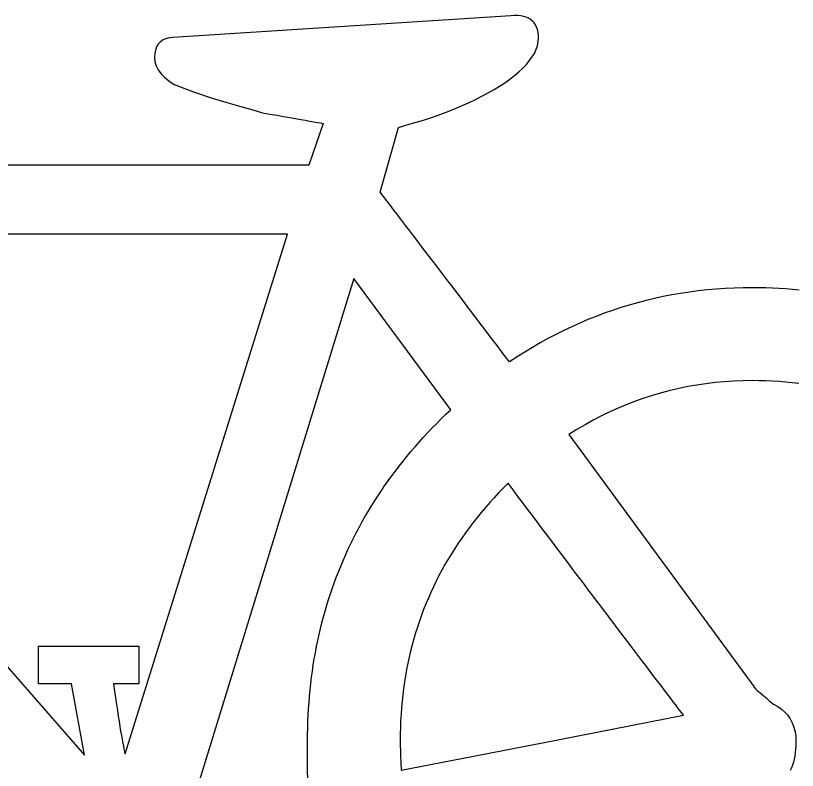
# Model space of a CAD drawing. Extents: x 99998.9 to 100095.7, y 99995 to 100010.7.
# Drawn here: x 100060.9184 to 100060.9873, y 100003.6218 to 100003.6883 of the extents above; entities that cross this region are included whole.
import ezdxf

# ---------------------------------------------------------------- set-up
doc = ezdxf.new("R2010")
doc.units = 0
doc.layers.add('TR_SN_ConstructionSigns', color=7, linetype='Continuous')

msp = doc.modelspace()

# ---------------------------------------------------------------- linework, layer by layer
at = {"layer": 'TR_SN_ConstructionSigns'}
for p, q in [((100060.96204, 100003.688293), (100060.932247, 100003.686395)), ((100060.962355, 100003.688314), (100060.96204, 100003.688293)), ((100060.962648, 100003.688312), (100060.962355, 100003.688314)), ((100060.96292, 100003.688288), (100060.962648, 100003.688312)), ((100060.96317, 100003.688242), (100060.96292, 100003.688288)), ((100060.963398, 100003.688174), (100060.96317, 100003.688242)), ((100060.963604, 100003.688084), (100060.963398, 100003.688174)), ((100060.963789, 100003.687971), (100060.963604, 100003.688084)), ((100060.963952, 100003.687837), (100060.963789, 100003.687971)), ((100060.964093, 100003.68768), (100060.963952, 100003.687837)), ((100060.964213, 100003.687501), (100060.964093, 100003.68768)), ((100060.96431, 100003.6873), (100060.964213, 100003.687501)), ((100060.964386, 100003.687077), (100060.96431, 100003.6873)), ((100060.964441, 100003.686831), (100060.964386, 100003.687077)), ((100060.964473, 100003.686564), (100060.964441, 100003.686831)), ((100060.964484, 100003.686274), (100060.964473, 100003.686564)), ((100060.931121, 100003.685985), (100060.93094, 100003.685787)), ((100060.931342, 100003.686145), (100060.931121, 100003.685985)), ((100060.931604, 100003.686266), (100060.931342, 100003.686145)), ((100060.931905, 100003.68635), (100060.931604, 100003.686266)), ((100060.932247, 100003.686395), (100060.931905, 100003.68635)), ((100060.964397, 100003.685651), (100060.964484, 100003.686274)), ((100060.930698, 100003.685278), (100060.930638, 100003.684966)), ((100060.930799, 100003.685552), (100060.930698, 100003.685278)), ((100060.93094, 100003.685787), (100060.930799, 100003.685552)), ((100060.964135, 100003.684968), (100060.964397, 100003.685651)), ((100060.930638, 100003.684966), (100060.930618, 100003.684616)), ((100060.930618, 100003.684616), (100060.930653, 100003.684248)), ((100060.963436, 100003.684017), (100060.964135, 100003.684968)), ((100060.930653, 100003.684248), (100060.93076, 100003.683889)), ((100060.93076, 100003.683889), (100060.930938, 100003.683541)), ((100060.963108, 100003.683684), (100060.963436, 100003.684017)), ((100060.930938, 100003.683541), (100060.931187, 100003.683202)), ((100060.931187, 100003.683202), (100060.931507, 100003.682873)), ((100060.962369, 100003.683034), (100060.962752, 100003.683357)), ((100060.962752, 100003.683357), (100060.963108, 100003.683684)), ((100060.931507, 100003.682873), (100060.931898, 100003.682553)), ((100060.931898, 100003.682553), (100060.932361, 100003.682243)), ((100060.961054, 100003.682094), (100060.96152, 100003.682402)), ((100060.96152, 100003.682402), (100060.961958, 100003.682716)), ((100060.961958, 100003.682716), (100060.962369, 100003.683034)), ((100060.932361, 100003.682243), (100060.934065, 100003.681591)), ((100060.960041, 100003.681493), (100060.960561, 100003.681791)), ((100060.960561, 100003.681791), (100060.961054, 100003.682094)), ((100060.934065, 100003.681591), (100060.935615, 100003.681057)), ((100060.935615, 100003.681057), (100060.937009, 100003.680642)), ((100060.958918, 100003.680911), (100060.959494, 100003.681199)), ((100060.959494, 100003.681199), (100060.960041, 100003.681493)), ((100060.937009, 100003.680642), (100060.938236, 100003.680306)), ((100060.938236, 100003.680306), (100060.939282, 100003.680009)), ((100060.957029, 100003.680075), (100060.957686, 100003.680349)), ((100060.957686, 100003.680349), (100060.958316, 100003.680627)), ((100060.958316, 100003.680627), (100060.958918, 100003.680911)), ((100060.939282, 100003.680009), (100060.940147, 100003.679752)), ((100060.940147, 100003.679752), (100060.940806, 100003.679637)), ((100060.940806, 100003.679637), (100060.941426, 100003.679528)), ((100060.955633, 100003.679542), (100060.956345, 100003.679806)), ((100060.956345, 100003.679806), (100060.957029, 100003.680075)), ((100060.941426, 100003.679528), (100060.942007, 100003.679426)), ((100060.942007, 100003.679426), (100060.942549, 100003.67933)), ((100060.942549, 100003.67933), (100060.943053, 100003.679241)), ((100060.943053, 100003.679241), (100060.943517, 100003.679159)), ((100060.943517, 100003.679159), (100060.943943, 100003.679083)), ((100060.943943, 100003.679083), (100060.944331, 100003.679014)), ((100060.944331, 100003.679014), (100060.944679, 100003.678951)), ((100060.944679, 100003.678951), (100060.944989, 100003.678895)), ((100060.953166, 100003.678762), (100060.954127, 100003.679029)), ((100060.954127, 100003.679029), (100060.954893, 100003.679283)), ((100060.954893, 100003.679283), (100060.955633, 100003.679542)), ((100060.945493, 100003.678803), (100060.944886, 100003.676996)), ((100060.944989, 100003.678895), (100060.94526, 100003.678846)), ((100060.94526, 100003.678846), (100060.945493, 100003.678803)), ((100060.950519, 100003.672735), (100060.952148, 100003.678435)), ((100060.952148, 100003.678435), (100060.953166, 100003.678762)), ((100060.944886, 100003.676996), (100060.944222, 100003.67513)), ((100060.944222, 100003.67513), (100060.890118, 100003.67513)), ((100060.950808, 100003.672359), (100060.950519, 100003.672735)), ((100060.951108, 100003.671969), (100060.950808, 100003.672359)), ((100060.951418, 100003.671565), (100060.951108, 100003.671969)), ((100060.951738, 100003.671147), (100060.951418, 100003.671565)), ((100060.952069, 100003.670716), (100060.951738, 100003.671147)), ((100060.95241, 100003.670272), (100060.952069, 100003.670716)), ((100060.95276, 100003.669813), (100060.95241, 100003.670272)), ((100060.953122, 100003.669341), (100060.95276, 100003.669813)), ((100060.953493, 100003.668855), (100060.953122, 100003.669341)), ((100060.942355, 100003.669055), (100060.887791, 100003.669055)), ((100060.928025, 100003.623214), (100060.942355, 100003.669055)), ((100060.953874, 100003.668356), (100060.953493, 100003.668855)), ((100060.954266, 100003.667842), (100060.953874, 100003.668356)), ((100060.954668, 100003.667316), (100060.954266, 100003.667842)), ((100060.95508, 100003.666775), (100060.954668, 100003.667316)), ((100060.955503, 100003.666221), (100060.95508, 100003.666775)), ((100060.88686, 100003.666085), (100060.92445, 100003.623085)), ((100060.955935, 100003.665653), (100060.955503, 100003.666221)), ((100060.948194, 100003.665144), (100060.933884, 100003.618595)), ((100060.956736, 100003.65356), (100060.948194, 100003.665144)), ((100060.956378, 100003.665071), (100060.955935, 100003.665653)), ((100060.956831, 100003.664476), (100060.956378, 100003.665071)), ((100060.957295, 100003.663867), (100060.956831, 100003.664476)), ((100060.957768, 100003.663244), (100060.957295, 100003.663867)), ((100060.977012, 100003.663817), (100060.976244, 100003.663685)), ((100060.977786, 100003.663934), (100060.977012, 100003.663817)), ((100060.978564, 100003.664035), (100060.977786, 100003.663934)), ((100060.979347, 100003.66412), (100060.978564, 100003.664035)), ((100060.980135, 100003.66419), (100060.979347, 100003.66412)), ((100060.980929, 100003.664245), (100060.980135, 100003.66419)), ((100060.981727, 100003.664284), (100060.980929, 100003.664245)), ((100060.98253, 100003.664307), (100060.981727, 100003.664284)), ((100060.983338, 100003.664315), (100060.98253, 100003.664307)), ((100060.983936, 100003.664311), (100060.983338, 100003.664315)), ((100060.98453, 100003.664299), (100060.983936, 100003.664311)), ((100060.985121, 100003.664279), (100060.98453, 100003.664299)), ((100060.985709, 100003.664251), (100060.985121, 100003.664279)), ((100060.986293, 100003.664215), (100060.985709, 100003.664251)), ((100060.986875, 100003.66417), (100060.986293, 100003.664215)), ((100060.987453, 100003.664118), (100060.986875, 100003.66417)), ((100060.958252, 100003.662608), (100060.957768, 100003.663244)), ((100060.973969, 100003.663194), (100060.973221, 100003.663)), ((100060.974722, 100003.663373), (100060.973969, 100003.663194)), ((100060.975481, 100003.663537), (100060.974722, 100003.663373)), ((100060.976244, 100003.663685), (100060.975481, 100003.663537)), ((100060.958746, 100003.661958), (100060.958252, 100003.662608)), ((100060.971739, 100003.662564), (100060.971005, 100003.662323)), ((100060.972477, 100003.66279), (100060.971739, 100003.662564)), ((100060.973221, 100003.663), (100060.972477, 100003.66279)), ((100060.95925, 100003.661294), (100060.958746, 100003.661958)), ((100060.969553, 100003.661793), (100060.968835, 100003.661506)), ((100060.970277, 100003.662066), (100060.969553, 100003.661793)), ((100060.971005, 100003.662323), (100060.970277, 100003.662066)), ((100060.959764, 100003.660617), (100060.95925, 100003.661294)), ((100060.968121, 100003.661202), (100060.967413, 100003.660883)), ((100060.968835, 100003.661506), (100060.968121, 100003.661202)), ((100060.960289, 100003.659926), (100060.959764, 100003.660617)), ((100060.966709, 100003.660548), (100060.966011, 100003.660198)), ((100060.967413, 100003.660883), (100060.966709, 100003.660548)), ((100060.960824, 100003.659221), (100060.960289, 100003.659926)), ((100060.965317, 100003.659832), (100060.964628, 100003.659451)), ((100060.966011, 100003.660198), (100060.965317, 100003.659832)), ((100060.961369, 100003.658502), (100060.960824, 100003.659221)), ((100060.963945, 100003.659054), (100060.963266, 100003.658642)), ((100060.964628, 100003.659451), (100060.963945, 100003.659054)), ((100060.961924, 100003.65777), (100060.961369, 100003.658502)), ((100060.963266, 100003.658642), (100060.962592, 100003.658214)), ((100060.962592, 100003.658214), (100060.961924, 100003.65777)), ((100060.977656, 100003.655595), (100060.976869, 100003.655433)), ((100060.978449, 100003.655735), (100060.977656, 100003.655595)), ((100060.979248, 100003.655853), (100060.978449, 100003.655735)), ((100060.980053, 100003.65595), (100060.979248, 100003.655853)), ((100060.980864, 100003.656026), (100060.980053, 100003.65595)), ((100060.98168, 100003.65608), (100060.980864, 100003.656026)), ((100060.982502, 100003.656112), (100060.98168, 100003.65608)), ((100060.98333, 100003.656123), (100060.982502, 100003.656112)), ((100060.983929, 100003.656118), (100060.98333, 100003.656123)), ((100060.984523, 100003.656102), (100060.983929, 100003.656118)), ((100060.985114, 100003.656077), (100060.984523, 100003.656102)), ((100060.9857, 100003.656042), (100060.985114, 100003.656077)), ((100060.986282, 100003.655997), (100060.9857, 100003.656042)), ((100060.98686, 100003.655941), (100060.986282, 100003.655997)), ((100060.987434, 100003.655875), (100060.98686, 100003.655941)), ((100060.974541, 100003.654818), (100060.973777, 100003.654571)), ((100060.975311, 100003.655045), (100060.974541, 100003.654818)), ((100060.976087, 100003.65525), (100060.975311, 100003.655045)), ((100060.976869, 100003.655433), (100060.976087, 100003.65525)), ((100060.973019, 100003.654301), (100060.972266, 100003.65401)), ((100060.973777, 100003.654571), (100060.973019, 100003.654301)), ((100060.956319, 100003.653162), (100060.956736, 100003.65356)), ((100060.971519, 100003.653697), (100060.970778, 100003.653363)), ((100060.972266, 100003.65401), (100060.971519, 100003.653697)), ((100060.955506, 100003.652358), (100060.955909, 100003.652762)), ((100060.955909, 100003.652762), (100060.956319, 100003.653162)), ((100060.970043, 100003.653008), (100060.969314, 100003.65263)), ((100060.970778, 100003.653363), (100060.970043, 100003.653008)), ((100060.95511, 100003.651952), (100060.955506, 100003.652358)), ((100060.96859, 100003.652232), (100060.967873, 100003.651811)), ((100060.969314, 100003.65263), (100060.96859, 100003.652232)), ((100060.954339, 100003.651129), (100060.954721, 100003.651542)), ((100060.954721, 100003.651542), (100060.95511, 100003.651952)), ((100060.967873, 100003.651811), (100060.967161, 100003.651369)), ((100060.967161, 100003.651369), (100060.983454, 100003.629147)), ((100060.953596, 100003.650295), (100060.953964, 100003.650714)), ((100060.953964, 100003.650714), (100060.954339, 100003.651129)), ((100060.953235, 100003.649873), (100060.953596, 100003.650295)), ((100060.952534, 100003.649021), (100060.952881, 100003.649448)), ((100060.952881, 100003.649448), (100060.953235, 100003.649873)), ((100060.951861, 100003.648156), (100060.952194, 100003.64859)), ((100060.952194, 100003.64859), (100060.952534, 100003.649021)), ((100060.951536, 100003.647719), (100060.951861, 100003.648156)), ((100060.950905, 100003.646836), (100060.951217, 100003.647279)), ((100060.951217, 100003.647279), (100060.951536, 100003.647719)), ((100060.9506, 100003.64639), (100060.950905, 100003.646836)), ((100060.961377, 100003.646651), (100060.960968, 100003.646228)), ((100060.961795, 100003.64707), (100060.961377, 100003.646651)), ((100060.962234, 100003.646486), (100060.961795, 100003.64707)), ((100060.950011, 100003.645489), (100060.950302, 100003.645941)), ((100060.950302, 100003.645941), (100060.9506, 100003.64639)), ((100060.960968, 100003.646228), (100060.960569, 100003.645801)), ((100060.962668, 100003.64591), (100060.962234, 100003.646486)), ((100060.963097, 100003.645342), (100060.962668, 100003.64591)), ((100060.949727, 100003.645034), (100060.950011, 100003.645489)), ((100060.960179, 100003.64537), (100060.959798, 100003.644936)), ((100060.960569, 100003.645801), (100060.960179, 100003.64537)), ((100060.96352, 100003.64478), (100060.963097, 100003.645342)), ((100060.949181, 100003.644114), (100060.949451, 100003.644576)), ((100060.949451, 100003.644576), (100060.949727, 100003.645034)), ((100060.959427, 100003.644497), (100060.959066, 100003.644055)), ((100060.959798, 100003.644936), (100060.959427, 100003.644497)), ((100060.963938, 100003.644226), (100060.96352, 100003.64478)), ((100060.948918, 100003.64365), (100060.949181, 100003.644114)), ((100060.959066, 100003.644055), (100060.958713, 100003.643609)), ((100060.96435, 100003.643679), (100060.963938, 100003.644226)), ((100060.948413, 100003.642712), (100060.948662, 100003.643183)), ((100060.948662, 100003.643183), (100060.948918, 100003.64365)), ((100060.95837, 100003.643159), (100060.958037, 100003.642705)), ((100060.958713, 100003.643609), (100060.95837, 100003.643159)), ((100060.964757, 100003.64314), (100060.96435, 100003.643679)), ((100060.965158, 100003.642608), (100060.964757, 100003.64314)), ((100060.948172, 100003.642239), (100060.948413, 100003.642712)), ((100060.958037, 100003.642705), (100060.957713, 100003.642247)), ((100060.965554, 100003.642083), (100060.965158, 100003.642608)), ((100060.947709, 100003.641283), (100060.947937, 100003.641763)), ((100060.947937, 100003.641763), (100060.948172, 100003.642239)), ((100060.957398, 100003.641785), (100060.957093, 100003.64132)), ((100060.957713, 100003.642247), (100060.957398, 100003.641785)), ((100060.965944, 100003.641565), (100060.965554, 100003.642083)), ((100060.947488, 100003.640801), (100060.947709, 100003.641283)), ((100060.957093, 100003.64132), (100060.956797, 100003.640851)), ((100060.966329, 100003.641055), (100060.965944, 100003.641565)), ((100060.966709, 100003.640552), (100060.966329, 100003.641055)), ((100060.947068, 100003.639827), (100060.947275, 100003.640315)), ((100060.947275, 100003.640315), (100060.947488, 100003.640801)), ((100060.95651, 100003.640377), (100060.956233, 100003.6399)), ((100060.956797, 100003.640851), (100060.95651, 100003.640377)), ((100060.967083, 100003.640056), (100060.966709, 100003.640552)), ((100060.946868, 100003.639335), (100060.947068, 100003.639827)), ((100060.956233, 100003.6399), (100060.955965, 100003.639419)), ((100060.967451, 100003.639568), (100060.967083, 100003.640056)), ((100060.946675, 100003.638841), (100060.946868, 100003.639335)), ((100060.955707, 100003.638934), (100060.955458, 100003.638445)), ((100060.955965, 100003.639419), (100060.955707, 100003.638934)), ((100060.967814, 100003.639087), (100060.967451, 100003.639568)), ((100060.968172, 100003.638613), (100060.967814, 100003.639087)), ((100060.946311, 100003.637842), (100060.94649, 100003.638343)), ((100060.94649, 100003.638343), (100060.946675, 100003.638841)), ((100060.955458, 100003.638445), (100060.955218, 100003.637953)), ((100060.968524, 100003.638147), (100060.968172, 100003.638613)), ((100060.946139, 100003.637339), (100060.946311, 100003.637842)), ((100060.955218, 100003.637953), (100060.954988, 100003.637456)), ((100060.968871, 100003.637688), (100060.968524, 100003.638147)), ((100060.969212, 100003.637236), (100060.968871, 100003.637688)), ((100060.945975, 100003.636832), (100060.946139, 100003.637339)), ((100060.954767, 100003.636956), (100060.954556, 100003.636452)), ((100060.954988, 100003.637456), (100060.954767, 100003.636956)), ((100060.969548, 100003.636791), (100060.969212, 100003.637236)), ((100060.945666, 100003.635809), (100060.945817, 100003.636322)), ((100060.945817, 100003.636322), (100060.945975, 100003.636832)), ((100060.954556, 100003.636452), (100060.954354, 100003.635944)), ((100060.969879, 100003.636354), (100060.969548, 100003.636791)), ((100060.970204, 100003.635924), (100060.969879, 100003.636354)), ((100060.945523, 100003.635293), (100060.945666, 100003.635809)), ((100060.954354, 100003.635944), (100060.954161, 100003.635432)), ((100060.970523, 100003.635502), (100060.970204, 100003.635924)), ((100060.970837, 100003.635086), (100060.970523, 100003.635502)), ((100060.945386, 100003.634775), (100060.945523, 100003.635293)), ((100060.953978, 100003.634916), (100060.953804, 100003.634396)), ((100060.954161, 100003.635432), (100060.953978, 100003.634916)), ((100060.971146, 100003.634678), (100060.970837, 100003.635086)), ((100060.945134, 100003.633728), (100060.945256, 100003.634253)), ((100060.945256, 100003.634253), (100060.945386, 100003.634775)), ((100060.953804, 100003.634396), (100060.95364, 100003.633872)), ((100060.971449, 100003.634278), (100060.971146, 100003.634678)), ((100060.971747, 100003.633884), (100060.971449, 100003.634278)), ((100060.945018, 100003.6332), (100060.945134, 100003.633728)), ((100060.95364, 100003.633872), (100060.953485, 100003.633345)), ((100060.972039, 100003.633498), (100060.971747, 100003.633884)), ((100060.972326, 100003.63312), (100060.972039, 100003.633498)), ((100060.944909, 100003.632669), (100060.945018, 100003.6332)), ((100060.953339, 100003.632814), (100060.953203, 100003.632278)), ((100060.953485, 100003.633345), (100060.953339, 100003.632814)), ((100060.972607, 100003.632748), (100060.972326, 100003.63312)), ((100060.972883, 100003.632384), (100060.972607, 100003.632748)), ((100060.920403, 100003.629383), (100060.920403, 100003.632697)), ((100060.920403, 100003.632697), (100060.929241, 100003.632697)), ((100060.929241, 100003.632697), (100060.929241, 100003.629383)), ((100060.944713, 100003.631598), (100060.944808, 100003.632135)), ((100060.944808, 100003.632135), (100060.944909, 100003.632669)), ((100060.953203, 100003.632278), (100060.953076, 100003.631739)), ((100060.973153, 100003.632027), (100060.972883, 100003.632384)), ((100060.944626, 100003.631057), (100060.944713, 100003.631598)), ((100060.953076, 100003.631739), (100060.952959, 100003.631196)), ((100060.973418, 100003.631678), (100060.973153, 100003.632027)), ((100060.973678, 100003.631336), (100060.973418, 100003.631678)), ((100060.944545, 100003.630514), (100060.944626, 100003.631057)), ((100060.952959, 100003.631196), (100060.952851, 100003.630649)), ((100060.973932, 100003.631001), (100060.973678, 100003.631336)), ((100060.974181, 100003.630673), (100060.973932, 100003.631001)), ((100060.974424, 100003.630353), (100060.974181, 100003.630673)), ((100060.944405, 100003.629419), (100060.944471, 100003.629968)), ((100060.944471, 100003.629968), (100060.944545, 100003.630514)), ((100060.952752, 100003.630099), (100060.952663, 100003.629544)), ((100060.952851, 100003.630649), (100060.952752, 100003.630099)), ((100060.974662, 100003.63004), (100060.974424, 100003.630353)), ((100060.974894, 100003.629734), (100060.974662, 100003.63004)), ((100060.923293, 100003.629383), (100060.920403, 100003.629383)), ((100060.92445, 100003.623085), (100060.923293, 100003.629383)), ((100060.929241, 100003.629383), (100060.92701, 100003.629383)), ((100060.92701, 100003.629383), (100060.927099, 100003.62875)), ((100060.944345, 100003.628867), (100060.944405, 100003.629419)), ((100060.952663, 100003.629544), (100060.952583, 100003.628986)), ((100060.975121, 100003.629436), (100060.974894, 100003.629734)), ((100060.975342, 100003.629145), (100060.975121, 100003.629436)), ((100060.927099, 100003.62875), (100060.927184, 100003.628149)), ((100060.944293, 100003.628311), (100060.944345, 100003.628867)), ((100060.952583, 100003.628986), (100060.952512, 100003.628423)), ((100060.975558, 100003.628861), (100060.975342, 100003.629145)), ((100060.975768, 100003.628585), (100060.975558, 100003.628861)), ((100060.983454, 100003.629147), (100060.983475, 100003.629104)), ((100060.983475, 100003.629104), (100060.98354, 100003.62903)), ((100060.98354, 100003.62903), (100060.983648, 100003.628922)), ((100060.983648, 100003.628922), (100060.983799, 100003.628783)), ((100060.983799, 100003.628783), (100060.983992, 100003.628611)), ((100060.983992, 100003.628611), (100060.98423, 100003.628407)), ((100060.927184, 100003.628149), (100060.927267, 100003.62758)), ((100060.944247, 100003.627753), (100060.944293, 100003.628311)), ((100060.952512, 100003.628423), (100060.952451, 100003.627857)), ((100060.975973, 100003.628316), (100060.975768, 100003.628585)), ((100060.976173, 100003.628054), (100060.975973, 100003.628316)), ((100060.976367, 100003.6278), (100060.976173, 100003.628054)), ((100060.98423, 100003.628407), (100060.98451, 100003.628171)), ((100060.98451, 100003.628171), (100060.984833, 100003.627902)), ((100060.984833, 100003.627902), (100060.985199, 100003.627602)), ((100060.927267, 100003.62758), (100060.927347, 100003.627042)), ((100060.944209, 100003.627192), (100060.944247, 100003.627753)), ((100060.9524, 100003.627287), (100060.952357, 100003.626713)), ((100060.952451, 100003.627857), (100060.9524, 100003.627287)), ((100060.976556, 100003.627552), (100060.976367, 100003.6278)), ((100060.976739, 100003.627312), (100060.976556, 100003.627552)), ((100060.976917, 100003.62708), (100060.976739, 100003.627312)), ((100060.985199, 100003.627602), (100060.985575, 100003.627397)), ((100060.985575, 100003.627397), (100060.985912, 100003.627164)), ((100060.927347, 100003.627042), (100060.927424, 100003.626536)), ((100060.927424, 100003.626536), (100060.927497, 100003.626061)), ((100060.944152, 100003.62606), (100060.944177, 100003.626627)), ((100060.944177, 100003.626627), (100060.944209, 100003.627192)), ((100060.952357, 100003.626713), (100060.952325, 100003.626135)), ((100060.964819, 100003.624171), (100060.977256, 100003.626637)), ((100060.977089, 100003.626855), (100060.976917, 100003.62708)), ((100060.977256, 100003.626637), (100060.977089, 100003.626855)), ((100060.985912, 100003.627164), (100060.986208, 100003.626903)), ((100060.986208, 100003.626903), (100060.986466, 100003.626613)), ((100060.986466, 100003.626613), (100060.986683, 100003.626295)), ((100060.927497, 100003.626061), (100060.927568, 100003.625618)), ((100060.944135, 100003.625489), (100060.944152, 100003.62606)), ((100060.952325, 100003.626135), (100060.952301, 100003.625554)), ((100060.986683, 100003.626295), (100060.986861, 100003.625948)), ((100060.986861, 100003.625948), (100060.987, 100003.625572)), ((100060.927568, 100003.625618), (100060.927636, 100003.625207)), ((100060.927636, 100003.625207), (100060.9277, 100003.624827)), ((100060.944124, 100003.624916), (100060.944135, 100003.625489)), ((100060.952301, 100003.625554), (100060.952287, 100003.624968)), ((100060.987, 100003.625572), (100060.987099, 100003.625168)), ((100060.987099, 100003.625168), (100060.987158, 100003.624735)), ((100060.9277, 100003.624827), (100060.927762, 100003.624479)), ((100060.927762, 100003.624479), (100060.927821, 100003.624163)), ((100060.944121, 100003.624339), (100060.944124, 100003.624916)), ((100060.952287, 100003.624968), (100060.952282, 100003.624379)), ((100060.987158, 100003.624735), (100060.987178, 100003.624274)), ((100060.927821, 100003.624163), (100060.927876, 100003.623878)), ((100060.927876, 100003.623878), (100060.927929, 100003.623625)), ((100060.944123, 100003.622438), (100060.944121, 100003.624339)), ((100060.952282, 100003.624379), (100060.952307, 100003.623072)), ((100060.952383, 100003.621765), (100060.964819, 100003.624171)), ((100060.987171, 100003.623939), (100060.987152, 100003.623617)), ((100060.987178, 100003.624274), (100060.987171, 100003.623939)), ((100060.927929, 100003.623625), (100060.927979, 100003.623404)), ((100060.927979, 100003.623404), (100060.928025, 100003.623214)), ((100060.987121, 100003.623309), (100060.987077, 100003.623015)), ((100060.987152, 100003.623617), (100060.987121, 100003.623309)), ((100060.94413, 100003.620301), (100060.944123, 100003.622438)), ((100060.952307, 100003.623072), (100060.952383, 100003.621765)), ((100060.98695, 100003.622467), (100060.986868, 100003.622214)), ((100060.98702, 100003.622734), (100060.98695, 100003.622467)), ((100060.987077, 100003.623015), (100060.98702, 100003.622734)), ((100060.986773, 100003.621975), (100060.986665, 100003.621749)), ((100060.986868, 100003.622214), (100060.986773, 100003.621975))]:
    msp.add_line(p, q, dxfattribs=at)

doc.saveas('drawing.dxf')
